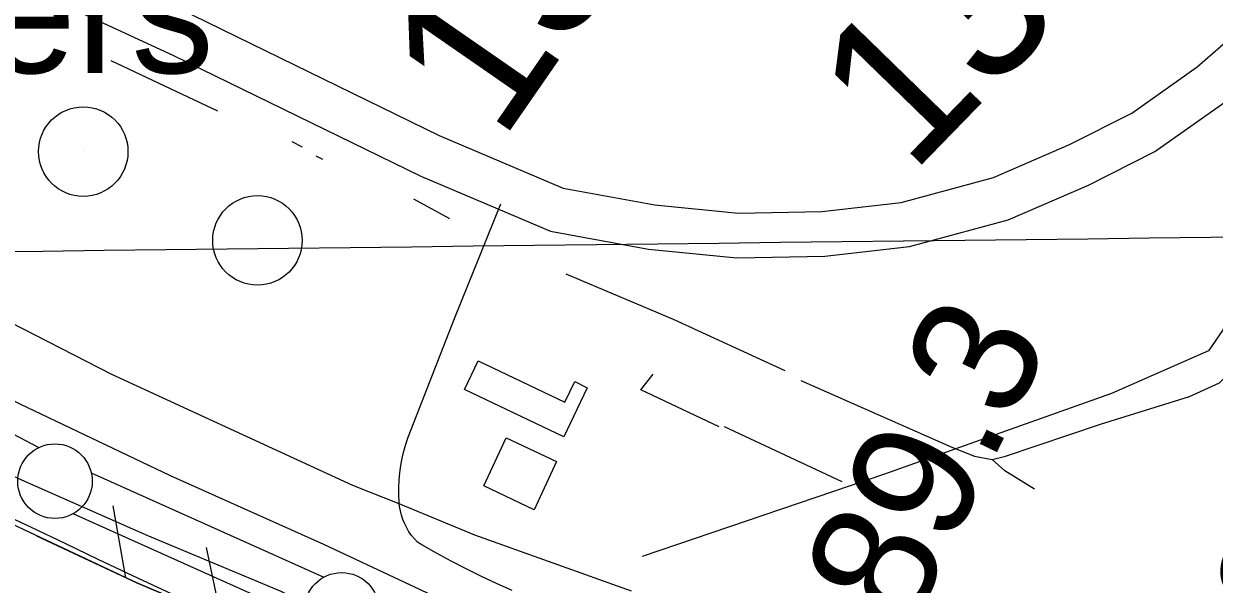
# Model space of a CAD drawing. Extents: x 3704301 to 3742427, y 506229 to 532009.
# Drawn here: x 3708909 to 3709708, y 523550 to 523925 of the extents above; entities that cross this region are included whole.
import ezdxf

# ---------------------------------------------------------------- set-up
doc = ezdxf.new("R2010")
doc.units = 0
for name, color, linetype in [('V-BLDG-OTLN', 7, 'Continuous'), ('V-DOMW-IDEN', 7, 'Continuous'), ('V-DOMW-TANK', 7, 'Continuous'), ('V-FLOD-BASE', 7, 'Continuous'), ('V-GRID-MAJR', 7, 'Continuous'), ('V-LEVE-TOET', 7, 'Continuous'), ('V-RIVR-RANG-IDEN', 7, 'Continuous'), ('V-ROAD-CNTR', 7, 'Continuous'), ('V-RRAP-FSHR', 7, 'Continuous'), ('V-SITE-OTLN', 7, 'Continuous'), ('V-SURV-IDEN', 7, 'Continuous'), ('V-SURV-LINE', 7, 'Continuous'), ('V-TOPO-SHOR', 7, 'Continuous'), ('V-UTIL-LINE', 7, 'Continuous')]:
    doc.layers.add(name, color=color, linetype=linetype)

msp = doc.modelspace()

# ---------------------------------------------------------------- linework, layer by layer
at = {"layer": 'V-BLDG-OTLN'}
for points in [[(3709271.537, 523648.45), (3709204.981, 523680.22000000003), (3709214.093, 523699.422), (3709272.3030000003, 523671.80100000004), (3709278.865, 523685.629), (3709287.21, 523681.478)], [(3709251.6550000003, 523599.631), (3709217.882, 523615.583), (3709232.889, 523647.884), (3709266.665, 523631.934)]]:
    msp.add_lwpolyline(points, close=True, dxfattribs=at)
at = {"layer": 'V-DOMW-TANK'}
for p, q in [((3708949.184, 523839.738), (3708949.184, 523839.738)), ((3709066.019, 523780.229), (3709066.019, 523780.229))]:
    msp.add_line(p, q, dxfattribs=at)
for centre in [(3708949.184, 523839.738), (3709066.019, 523780.229)]:
    msp.add_circle(centre, 30.000000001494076, dxfattribs=at)
at = {"layer": 'V-FLOD-BASE'}
msp.add_lwpolyline([(3708672.815, 523755.58), (3708745.3340000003, 523708.9), (3708803.6350000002, 523671.651), (3708829.228, 523656.09500000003), (3708842.971, 523649.02900000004), (3708909.772, 523618.89900000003), (3708991.733, 523582.653), (3709081.7430000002, 523545.007), (3709117.2800000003, 523527.583), (3709134.8170000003, 523516.739), (3709176.5300000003, 523488.916), (3709185.0640000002, 523482.31200000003), (3709195.026, 523472.868), (3709199.7770000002, 523465.30700000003), (3709202.157, 523459.634), (3709201.235, 523449.22000000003), (3709198.421, 523437.856)], dxfattribs=at)
at = {"layer": 'V-GRID-MAJR'}
msp.add_spline([(3708427.129, 523767.243), (3713705.816, 523829.819), (3718984.494, 523893.163), (3724263.162, 523957.275), (3729541.821, 524022.155), (3734820.471, 524087.803), (3740099.111, 524154.218), (3740099.112, 524154.218)], degree=3, dxfattribs=at)
at = {"layer": 'V-LEVE-TOET'}
for points in [[(3709197.717, 523535.347), (3709110.538, 523576.313), (3709007.728, 523622.446), (3708906.809, 523670.478), (3708855.633, 523696.858), (3708767.94, 523754.859), (3708757.727, 523761.462)], [(3709012.113, 523541.44800000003), (3708985.792, 523553.666), (3708959.563, 523566.081), (3708937.078, 523576.989), (3708914.489, 523587.677), (3708891.795, 523598.147)]]:
    msp.add_lwpolyline(points, dxfattribs=at)
at = {"layer": 'V-ROAD-CNTR'}
for points in [[(3708417.410126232, 524234.92150394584), (3708463.46603412, 524202.425568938), (3708552.49585606, 524150.76767225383), (3708661.4646381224, 524099.64277450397), (3708809.253342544, 524029.98991381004), (3709022.670915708, 523931.276111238), (3709188.050584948, 523850.53027272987), (3709271.208418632, 523815.22434334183), (3709332.6452957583, 523804.0953655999), (3709388.7871834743, 523798.484376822), (3709444.655071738, 523799.552374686), (3709497.806965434, 523805.589362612), (3709559.84384136, 523822.351329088), (3709610.895739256, 523844.484284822), (3709652.542655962, 523865.60524257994), (3709696.417568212, 523896.58218062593), (3709742.6734757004, 523936.829100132), (3709791.500378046, 523996.155981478), (3709842.7162756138, 524094.576784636), (3709916.5241279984, 524252.6674684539), (3710032.67789569, 524496.887980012), (3710176.5876078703, 524808.680356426)], [(3708419.562121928, 524196.686580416), (3708447.258066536, 524177.14561949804), (3708538.5698839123, 524124.163725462), (3708648.6986636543, 524072.4948288), (3708796.561367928, 524002.8059681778), (3709009.7909414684, 523904.18016542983), (3709175.598609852, 523823.2243273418), (3709262.566435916, 523786.302401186), (3709328.473304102, 523774.36342506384), (3709387.577185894, 523768.45643687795), (3709446.63906777, 523769.5844346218), (3709503.444954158, 523776.03742171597), (3709569.7758214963, 523793.9593858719), (3709623.6577137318, 523817.32033914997), (3709668.0606249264, 523839.83729411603), (3709714.96353112, 523872.95222788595), (3709764.249432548, 523915.83714211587), (3709816.662327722, 523979.5180147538), (3709869.626221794, 524081.300811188), (3709943.662073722, 524239.87949403), (3710059.843841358, 524484.1580054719), (3710203.8035534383, 524796.060381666)], [(3709236.838, 523545.556), (3709226.518, 523550.152), (3709216.284, 523554.94200000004), (3709206.142, 523559.925), (3709196.093, 523565.098), (3709186.14, 523570.458), (3709176.287, 523576.006), (3709173.3310000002, 523577.871), (3709171.285, 523580.091), (3709169.401, 523582.451), (3709167.6890000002, 523584.93700000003), (3709166.1550000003, 523587.54000000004), (3709164.81, 523590.243), (3709163.657, 523593.037), (3709162.704, 523595.906), (3709161.957, 523598.835), (3709161.416, 523601.81), (3709161.217, 523603.615), (3709161.086, 523604.81700000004), (3709160.847, 523609.716), (3709160.8370000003, 523614.625), (3709161.056, 523619.532), (3709161.502, 523624.429), (3709162.18, 523629.30100000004), (3709163.083, 523634.136), (3709164.2120000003, 523638.93), (3709165.559, 523643.66500000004), (3709167.128, 523648.335), (3709198.149, 523727.853), (3709229.399, 523804.79000000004)]]:
    msp.add_lwpolyline(points, dxfattribs=at)
at = {"layer": 'V-RRAP-FSHR'}
for p, q in [((3708977.643, 523554.09500000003), (3708969.312, 523602.21)), ((3709041.953, 523526.465), (3709031.791, 523574.227))]:
    msp.add_line(p, q, dxfattribs=at)
for points in [[(3709177.028, 523451.364), (3709162.396, 523470.18700000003), (3709116.876, 523494.681), (3708985.221, 523550.533), (3708890.261, 523595.17100000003), (3708817.731, 523631.577), (3708708.875, 523704.04600000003), (3708608.241, 523768.898), (3708492.609, 523832.14400000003)], [(3708917.778, 523582.23600000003), (3708985.221, 523550.533), (3709116.876, 523494.681), (3709162.396, 523470.18700000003), (3709177.028, 523451.364)], [(3708933.603, 523574.797), (3708985.221, 523550.533), (3709116.876, 523494.681), (3709162.396, 523470.18700000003), (3709177.028, 523451.364)]]:
    msp.add_lwpolyline(points, dxfattribs=at)
at = {"layer": 'V-SITE-OTLN'}
for p, q in [((3708968.245, 523690.2549999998), (3708784.713, 523784.7109999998)), ((3709129.92, 523615.78799999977), (3708968.245, 523690.2549999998)), ((3709161.217, 523603.615), (3709129.92, 523615.788)), ((3709211.957, 523582.518), (3709161.217, 523603.615)), ((3709316.9620000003, 523545.04600000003), (3709211.957, 523582.518))]:
    msp.add_line(p, q, dxfattribs=at)
at = {"layer": 'V-SURV-LINE'}
for points in [[(3708848.5130716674, 523678.5779782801), (3708919.4626374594, 523641.35594190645)], [(3708954.556415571, 523624.2989941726), (3709110.4685863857, 523554.3644863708)], [(3709098.1990417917, 523526.988249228), (3708942.2876114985, 523596.9224248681)]]:
    msp.add_lwpolyline(points, dxfattribs=at)
for centre in [(3708930.19607, 523618.78569000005), (3709122.55953, 523532.5009100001)]:
    msp.add_circle(centre, 25, dxfattribs=at)
at = {"layer": 'V-TOPO-SHOR'}
for p, q in [((3708967.677, 523900.898), (3709039.163, 523867.022)), ((3709096.157, 523842.815), (3709089.275, 523846.331)), ((3709109.919, 523834.406), (3709105.397, 523836.751)), ((3709195.024, 523794.755), (3709170.843, 523807.849))]:
    msp.add_line(p, q, dxfattribs=at)
for points in [[(3709430.667, 523686.37200000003), (3709531.969, 523641.691), (3709547.116, 523635.58), (3709558.943, 523633.243), (3709567.9220000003, 523635.629), (3709631.7090000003, 523657.061), (3709691.248, 523675.647), (3709711.56, 523684.681), (3709720.051, 523693.213), (3709728.061, 523705.998), (3709749.235, 523749.08), (3709796.3000000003, 523842.82300000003), (3709850.4, 523960.227), (3709909.667, 524092.302), (3709955.293, 524194.553), (3710007.048, 524304.385), (3710056.912, 524412.794), (3710110.566, 524520.265), (3710125.156, 524549.1460000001), (3710128.9220000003, 524555.302), (3710135.523, 524563.83), (3710140.233, 524571.407), (3710149.662, 524583.724)], [(3709273.026, 523757.874), (3709344.9760000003, 523727.31), (3709419.773, 523692.967)], [(3709587.363, 523613.451), (3709567.473, 523625.69800000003), (3709558.943, 523633.243)]]:
    msp.add_lwpolyline(points, dxfattribs=at)
at = {"layer": 'V-UTIL-LINE'}
msp.add_line((3709458.36, 523618.385), (3709379.291, 523655.327), dxfattribs=at)
for points in [[(3710169.606, 524699.4990000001), (3710101.512, 524552.058), (3710027.313, 524390.4400000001), (3709945.108, 524221.72000000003), (3709876.541, 524073.805), (3709814.091, 523933.92600000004), (3709713.586, 523719.849), (3709704.177, 523706.136), (3709639.102, 523677.656), (3709486.757, 523623.478), (3709324.031, 523568.332)], [(3709375.754, 523655.318), (3709323.239, 523679.94800000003), (3709331.466, 523690.577)]]:
    msp.add_lwpolyline(points, dxfattribs=at)

# ---------------------------------------------------------------- texts
at = {"layer": 'V-DOMW-IDEN'}
msp.add_text('Towers', height=82.999832, dxfattribs=at).set_placement((3708672.9983566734, 523892.4496280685))
at = {"layer": 'V-RIVR-RANG-IDEN'}
msp.add_text('R-89.3', height=82.99999799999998, rotation=64.14168347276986, dxfattribs=at).set_placement((3709452.867, 523412.62200000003))
at = {"layer": 'V-SURV-IDEN'}
for s, height, rotation, p in [('132+48.0', 100.00000000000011, 55.299748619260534, (3709229.7352930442, 523845.54481021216)), ('134+58.9', 100.00000000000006, 45.81112343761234, (3709504.667136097, 523823.7535785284)), ('140+76.3', 99.99999999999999, 65.35725356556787, (3709729.7694647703, 523359.910424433))]:
    msp.add_text(s, height=height, rotation=rotation, dxfattribs=at).set_placement(p)

doc.saveas('drawing.dxf')
